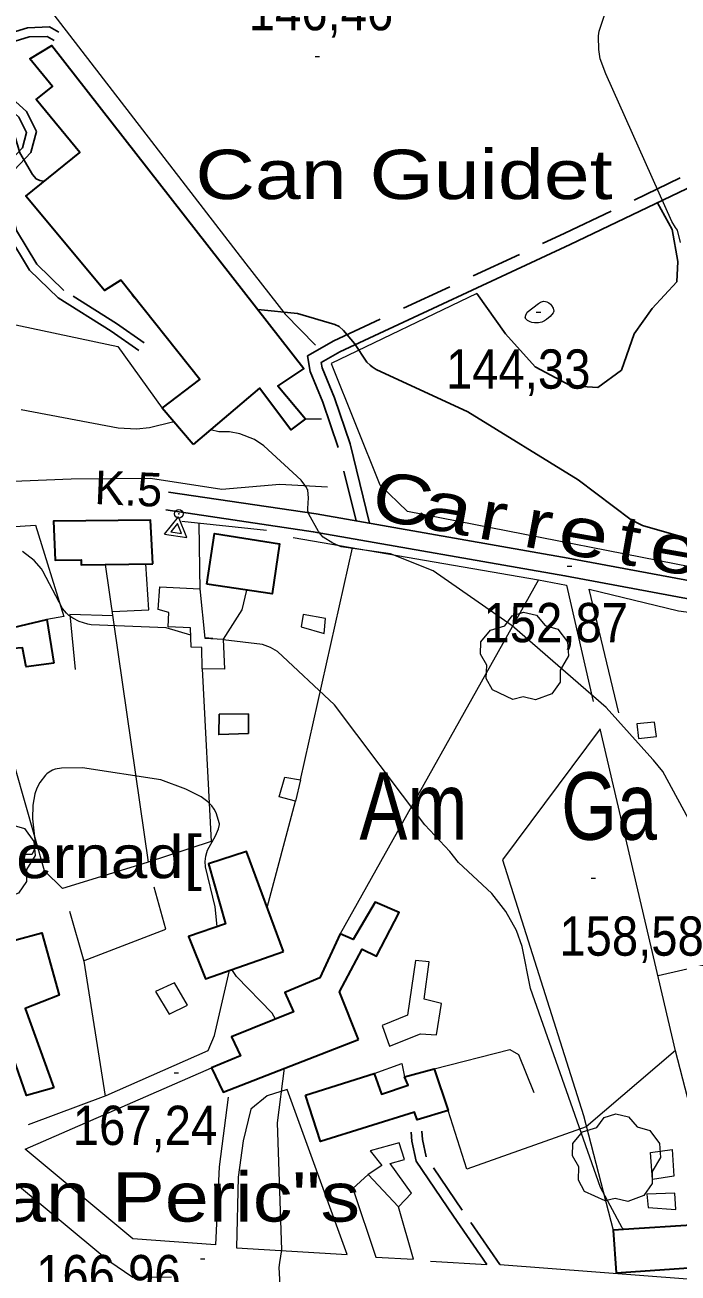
# Model space of a CAD drawing. Extents: x 480269 to 484877, y 4383588 to 4386804.
# Drawn here: x 481037.4 to 481183, y 4385370.4 to 4385648.4 of the extents above; entities that cross this region are included whole.
import ezdxf
from ezdxf.enums import TextEntityAlignment as Align

# ---------------------------------------------------------------- set-up
doc = ezdxf.new("R2010")
doc.units = 0
doc.header["$LTSCALE"] = 3.8
doc.header["$PDMODE"] = 32
doc.header["$PDSIZE"] = 1.9
doc.linetypes.add('LONG_DASHED', pattern=[7.5, 6, -1.5])
doc.linetypes.add('MEDIUM_DASHED', pattern=[4.5, 3, -1.5])
for name, color, linetype, lineweight in [('21', 7, 'Continuous', 25), ('25', 7, 'LONG_DASHED', 25), ('29', 7, 'Continuous', 13), ('36', 7, 'Continuous', 25), ('38', 7, 'Continuous', 25), ('41', 7, 'Continuous', 13), ('47', 7, 'Continuous', 35), ('51', 7, 'Continuous', 13), ('7', 7, 'Continuous', 13), ('8', 7, 'Continuous', 25), ('9', 7, 'Continuous', 13)]:
    doc.layers.add(name, color=color, linetype=linetype, lineweight=lineweight)
doc.layers.add('31', color=7, linetype='Continuous')
doc.layers.add('5', color=7, linetype='Continuous')

msp = doc.modelspace()

# ---------------------------------------------------------------- linework, layer by layer
at = {"layer": '21'}
msp.add_lwpolyline([(481087.27, 4385490.58), (481087.24, 4385494.94), (481080.76, 4385494.86), (481080.65, 4385490.34)], close=True, dxfattribs=at)
at = {"layer": '25'}
msp.add_lwpolyline([(481138.17, 4385588.59), (481144.53, 4385579.62), (481151.17, 4385572.27), (481159.1, 4385568.04), (481165.13, 4385567.64), (481170.4, 4385571.55), (481173.27, 4385579.64), (481177.24, 4385585.23), (481182.75, 4385591.2), (481183, 4385595.76), (481181.72, 4385602.86), (481178.42, 4385608.81)], dxfattribs=at)
at = {"layer": '29'}
for points in [[(481146.22, 4385498.17), (481141.68, 4385500.29), (481140.27, 4385502.83), (481140.37, 4385505.81), (481139, 4385508.22), (481139.04, 4385510.97), (481141.2, 4385513.57), (481144.39, 4385514.57), (481146.04, 4385516.76), (481148.61, 4385517.59), (481151.47, 4385516.94), (481153.42, 4385514.67), (481156.23, 4385513.85), (481158.36, 4385511), (481158.6, 4385507.87), (481156.72, 4385504.72), (481156.72, 4385502.04), (481154.9, 4385499.43), (481151.28, 4385498.09), (481148.51, 4385498.72)], [(481027.3, 4385453.71), (481022.76, 4385455.83), (481021.35, 4385458.37), (481021.45, 4385461.35), (481020.08, 4385463.76), (481020.12, 4385466.51), (481022.28, 4385469.11), (481025.47, 4385470.11), (481027.12, 4385472.3), (481029.69, 4385473.13), (481032.55, 4385472.48), (481034.5, 4385470.21), (481037.31, 4385469.39), (481039.44, 4385466.54), (481039.68, 4385463.41), (481037.8, 4385460.26), (481037.8, 4385457.58), (481035.98, 4385454.97), (481032.36, 4385453.63), (481029.59, 4385454.26)], [(481166.75, 4385386.42), (481162.21, 4385388.54), (481160.8, 4385391.08), (481160.9, 4385394.06), (481159.53, 4385396.47), (481159.57, 4385399.22), (481161.73, 4385401.82), (481164.92, 4385402.82), (481166.57, 4385405.01), (481169.14, 4385405.84), (481172, 4385405.19), (481173.95, 4385402.92), (481176.76, 4385402.1), (481178.89, 4385399.25), (481179.13, 4385396.12), (481177.25, 4385392.97), (481177.25, 4385390.29), (481175.43, 4385387.68), (481171.81, 4385386.34), (481169.04, 4385386.97)]]:
    msp.add_lwpolyline(points, close=True, dxfattribs=at)
at = {"layer": '36'}
for points in [[(481189.77, 4385523.87), (481158.52, 4385529.67), (481102.37, 4385539.49), (481069.46, 4385544.35)], [(481189.31, 4385519.87), (481157.81, 4385525.71), (481101.72, 4385535.52), (481068.87, 4385540.38)]]:
    msp.add_lwpolyline(points, dxfattribs=at)
at = {"layer": '38'}
for points in [[(481062.81, 4385575.91), (481056.66, 4385580.2), (481044.85, 4385587.61), (481038.44, 4385593.81), (481033.62, 4385601.8), (481030.75, 4385612.8), (481033.37, 4385617.32), (481036.89, 4385621.08), (481037.8, 4385624.44), (481036.07, 4385627.87), (481030.43, 4385633.02), (481027.77, 4385638.42), (481028.86, 4385643.23), (481034.36, 4385646.7), (481037.99, 4385647.83), (481042.9, 4385648), (481044.98, 4385646.8)], [(481114.25, 4385537.41), (481109.92, 4385555.11), (481106.46, 4385565.35), (481103.71, 4385572.03), (481103.49, 4385573.25), (481107.61, 4385575.61), (481158.99, 4385599.52), (481212.54, 4385625.13), (481215.18, 4385625.36), (481216.31, 4385624.8), (481219.11, 4385622.52), (481228.09, 4385608.63), (481235.64, 4385595.43), (481239.87, 4385580.09), (481245.78, 4385560.09), (481252.75, 4385550.86), (481262.76, 4385542.05), (481270.8, 4385539.22), (481278.97, 4385540.4), (481293.86, 4385543.61), (481302.91, 4385545.42), (481313.16, 4385548.25)], [(481140.4, 4385372.29), (481132.94, 4385383.03), (481124.67, 4385395.33), (481123.68, 4385399.78), (481123.54, 4385401.78)]]:
    msp.add_lwpolyline(points, dxfattribs=at)
at = {"layer": '38', "linetype": 'MEDIUM_DASHED'}
for points in [[(481064, 4385577.62), (481057.81, 4385581.94), (481046.14, 4385589.26), (481040.08, 4385595.11), (481035.56, 4385602.61), (481032.98, 4385612.5), (481035.05, 4385616.07), (481038.76, 4385620.04), (481040.02, 4385624.67), (481037.76, 4385629.15), (481032.12, 4385634.29), (481029.96, 4385638.68), (481030.7, 4385641.93), (481035.24, 4385644.8), (481038.34, 4385645.76), (481042.37, 4385645.9), (481043.94, 4385645)], [(481111.25, 4385537.94), (481107.24, 4385554.33), (481103.84, 4385564.38), (481101.02, 4385571.24), (481100.4, 4385574.69), (481106.32, 4385578.09), (481157.8, 4385602.05), (481211.79, 4385627.86), (481215.72, 4385628.21), (481217.83, 4385627.15), (481221.21, 4385624.41), (481230.48, 4385610.08), (481238.24, 4385596.51), (481242.56, 4385580.85), (481248.31, 4385561.36), (481254.8, 4385552.77), (481264.19, 4385544.5), (481271.08, 4385542.08), (481278.48, 4385543.14), (481293.29, 4385546.34), (481302.26, 4385548.13), (481311.76, 4385550.76)], [(481143.33, 4385372.24), (481134.9, 4385384.37), (481126.89, 4385396.28), (481126.03, 4385400.12), (481125.9, 4385401.95)]]:
    msp.add_lwpolyline(points, dxfattribs=at)
at = {"layer": '41'}
for p, q in [((481068.55, 4385534.96), (481071.66, 4385538.87)), ((481073.49, 4385534.22), (481071.66, 4385538.87)), ((481068.55, 4385534.96), (481073.49, 4385534.22))]:
    msp.add_line(p, q, dxfattribs=at)
msp.add_lwpolyline([(481071.44, 4385537.38), (481069.94, 4385535.5), (481072.32, 4385535.15)], close=True, dxfattribs=at)
msp.add_point((481071.76, 4385539.53), dxfattribs=at)
at = {"layer": '47'}
for points in [[(481074.92, 4385555), (481068.02, 4385563.08), (481076.42, 4385569.47), (481058.8, 4385591.55), (481055.18, 4385589.31), (481037.61, 4385610.27), (481049.66, 4385620.03), (481039.93, 4385631.85), (481043.55, 4385634.72), (481038.52, 4385640.91), (481043.45, 4385643.88), (481099.57, 4385571.87), (481093.81, 4385568.05), (481099.95, 4385560.65), (481096.69, 4385558.24), (481089.74, 4385567.48)], [(481065.95, 4385528.41), (481065.4, 4385538.14), (481043.78, 4385537.89), (481044.15, 4385529.17), (481049.95, 4385529.3), (481049.97, 4385528.15)], [(481077.98, 4385523.88), (481079.67, 4385535.11), (481094.2, 4385532.87), (481092.58, 4385521.67)], [(481043.87, 4385506.25), (481037.72, 4385505.41), (481036.88, 4385509.69), (481032.61, 4385509.33), (481031.97, 4385513.56), (481042.32, 4385515.98)], [(481095.06, 4385442.04), (481086.81, 4385464.29), (481078.32, 4385461.55), (481082.16, 4385448.18), (481073.89, 4385445.35), (481077.71, 4385435.95)], [(481043.87, 4385411.65), (481037.81, 4385409.9), (481033.58, 4385422.12), (481029.77, 4385421.14), (481025.03, 4385433.53), (481022.61, 4385432.84), (481020.43, 4385438.55), (481018.22, 4385437.93), (481016.02, 4385445.18), (481027.34, 4385450.81), (481028.87, 4385446.74), (481033.74, 4385448.4), (481035.21, 4385444.51), (481041.23, 4385446.13), (481045.08, 4385432.26), (481037.52, 4385429.32)], [(481111.82, 4385422.41), (481107.54, 4385433.04), (481112.6, 4385442.51), (481115.8, 4385440.97), (481120.83, 4385450.68), (481115.52, 4385452.98), (481110.57, 4385444.69), (481107.72, 4385445.95), (481103.19, 4385436.17), (481095.4, 4385432.87), (481097.31, 4385428.55), (481083.5, 4385422.98), (481085.49, 4385418.73), (481078.99, 4385416.1), (481081.6, 4385410.66)], [(481100, 4385409.97), (481115.3, 4385414.81), (481116.94, 4385410.2), (481122.89, 4385412.24), (481122.06, 4385414.09), (481128.65, 4385415.86), (481131.8, 4385406.6), (481124.87, 4385404.52), (481124.31, 4385406.19), (481103.35, 4385399.64)], [(481189.78, 4385371.83), (481189.43, 4385381.29), (481168.55, 4385379.92), (481169.2, 4385370.38)]]:
    msp.add_lwpolyline(points, close=True, dxfattribs=at)
at = {"layer": '47', "lineweight": 13}
for points in [[(481081.89, 4385504.94), (481076.96, 4385504.95), (481076.87, 4385509.71), (481074.51, 4385509.83), (481074.36, 4385514.1), (481069.35, 4385514.34), (481069.52, 4385517.53), (481067.17, 4385518.21), (481067.47, 4385523.24), (481076.41, 4385522.79), (481077.51, 4385511.79), (481081.63, 4385511.6)], [(481104.14, 4385512.84), (481104.46, 4385516.22), (481099.47, 4385517.07), (481099.02, 4385514.33)], [(481178.22, 4385489.91), (481177.8, 4385493.11), (481173.84, 4385492.76), (481174.21, 4385489.49)], [(481097.76, 4385475.53), (481094.12, 4385476.5), (481095.35, 4385480.86), (481098.89, 4385480.24)], [(481118.72, 4385420.95), (481125.63, 4385423.68), (481129.15, 4385423.44), (481130.3, 4385430.44), (481126.45, 4385431.42), (481127.58, 4385439.7), (481124.53, 4385439.98), (481122.73, 4385427.82), (481117.07, 4385425.49)], [(481069.56, 4385428.07), (481073.7, 4385430.06), (481070.79, 4385435.01), (481066.54, 4385433.07)], [(481122.02, 4385395.69), (481120.85, 4385399.37), (481114.43, 4385397.63), (481116.97, 4385394.33), (481113.93, 4385392.32), (481120.68, 4385385.12), (481123.59, 4385388.17), (481118.87, 4385394.76)], [(481182.08, 4385391.96), (481177.36, 4385391.22), (481176.9, 4385397.2), (481181.69, 4385397.93)], [(481182.55, 4385384.56), (481182.31, 4385388.17), (481176.04, 4385387.92), (481176.4, 4385385)]]:
    msp.add_lwpolyline(points, close=True, dxfattribs=at)
at = {"layer": '51'}
for p, q in [((481099.95, 4385560.65), (481103.51, 4385560.69)), ((481091.25, 4385535.77), (481072.41, 4385537.78)), ((481076.19, 4385537.38), (481076.45, 4385522.4)), ((481098.89, 4385480.24), (481110.44, 4385531.97)), ((481064.97, 4385461.91), (481055.4, 4385528.24)), ((481151.95, 4385524.8), (481107.72, 4385445.95)), ((481091.43, 4385451.84), (481097.76, 4385475.53)), ((481037.49, 4385397.96), (481078.99, 4385416.1)), ((481127.88, 4385372.99), (481140.4, 4385372.29))]:
    msp.add_line(p, q, dxfattribs=at)
for points in [[(480978.12, 4385625.3), (481035.25, 4385652.28), (481040.57, 4385655), (481086.65, 4385595.24), (481095.47, 4385583.99), (481102.24, 4385577.06)], [(481022.11, 4385609.98), (481025.16, 4385602.62), (481001.06, 4385597.75), (480999.5, 4385594.46), (481001.1, 4385590.36), (481005.25, 4385588.01), (481058.13, 4385576.83), (481068.02, 4385563.08)], [(481138.17, 4385588.59), (481105.71, 4385572.99), (481116.56, 4385545.96), (481122.73, 4385540.02)], [(481018.85, 4385549.27), (481020.17, 4385546.18), (481047.77, 4385547.31), (481065.45, 4385547.43), (481081.36, 4385545.05), (481094.29, 4385546.11), (481104.86, 4385545.52)], [(481229.34, 4385525.73), (481212.45, 4385524.36), (481200.78, 4385524.77), (481122.73, 4385540.02)], [(481169.86, 4385495.15), (481163.25, 4385522.74), (481183.1, 4385517.94), (481196.18, 4385516.23), (481207.26, 4385516.02), (481215.39, 4385516.23), (481233.27, 4385518.95), (481269.15, 4385526.25), (481341.05, 4385540.26), (481346.05, 4385534.66)], [(481076.96, 4385504.95), (481078.95, 4385466.51), (481064.71, 4385461.82), (481045.8, 4385456.05), (481041.79, 4385459.97), (481020.14, 4385535.73), (481039.81, 4385537.01), (481046.07, 4385516.66), (481042.32, 4385515.98)], [(481097.2, 4385534.25), (481151.95, 4385524.79), (481158.13, 4385523.6), (481164.11, 4385497.7)], [(481056.92, 4385517.77), (481065.05, 4385518.11), (481064.4, 4385528.38)], [(481086.86, 4385522.54), (481085.79, 4385518.13), (481081.63, 4385511.6)], [(481057.06, 4385516.81), (481047.44, 4385517.12), (481048.65, 4385504.85)], [(481143.33, 4385372.24), (481195.81, 4385368.29), (481182.48, 4385419.88), (481165.64, 4385491.59), (481143.92, 4385462.46), (481161.94, 4385405.45), (481168.55, 4385379.92)], [(481050.51, 4385439.91), (481068.86, 4385447), (481066.25, 4385456.34)], [(481047.38, 4385451), (481050.53, 4385439.82), (481055.33, 4385409.81)], [(481240.43, 4385442.6), (481234.54, 4385449.42), (481178.56, 4385436.6)], [(481038.24, 4385403.43), (481055.54, 4385409.89), (481078.31, 4385419.92), (481079.68, 4385423.26), (481083.01, 4385437.81)], [(481128.65, 4385415.86), (481145.51, 4385420.17), (481147.44, 4385419.08), (481150.86, 4385410.56)], [(481182.48, 4385419.94), (481162.58, 4385402.98), (481135.92, 4385393.48), (481131.8, 4385406.6)], [(481115.3, 4385414.81), (481121.45, 4385417.09), (481122.06, 4385414.09)], [(481082.76, 4385409.55), (481080.76, 4385394), (481079.91, 4385376.62), (481061.52, 4385378.01), (481037.49, 4385397.96)], [(481070.13, 4385369.47), (481061.52, 4385369.4), (481056.14, 4385373.03), (481032.69, 4385392.51), (481027.79, 4385393.12), (481016.8, 4385389.25)], [(481113.93, 4385392.32), (481110.5, 4385389.21), (481115.67, 4385373.91), (481124.04, 4385373.43), (481120.68, 4385385.12)]]:
    msp.add_lwpolyline(points, dxfattribs=at)
msp.add_lwpolyline([(481109.29, 4385374.48), (481095.89, 4385411.29), (481091.41, 4385409.86), (481087.81, 4385406.88), (481086.1, 4385399.84), (481084.95, 4385391.74), (481084.62, 4385375.99)], close=True, dxfattribs=at)
at = {"layer": '7'}
for p, q in [((481102.11, 4385641.42), (481103.11, 4385641.42)), ((481151.42, 4385584.43), (481152.42, 4385584.43)), ((481158.33, 4385527.89), (481159.33, 4385527.89)), ((481163.65, 4385458.37), (481164.65, 4385458.37)), ((481070.67, 4385414.95), (481071.67, 4385414.95)), ((481076.56, 4385373.5), (481077.56, 4385373.5))]:
    msp.add_line(p, q, dxfattribs=at)
at = {"layer": '8'}
for points in [[(481029.55, 4385649.67), (481024.95, 4385642.25), (481024.42, 4385641.12), (481024.35, 4385640.45), (481024.37, 4385639.68), (481024.62, 4385638.45), (481025.88, 4385635.09), (481034.57, 4385624.94), (481035.17, 4385623.71), (481036.31, 4385619.96), (481039.14, 4385615.15), (481039.93, 4385614.17), (481040.76, 4385613.79), (481041.52, 4385613.64), (481041.74, 4385613.62)], [(481061.23, 4385588.5), (481061.31, 4385588.32), (481061.91, 4385587.59), (481062.08, 4385587.44)], [(481089.32, 4385585.02), (481098.19, 4385584.14), (481106.5, 4385581.68), (481107.52, 4385581.24), (481108.45, 4385580.39), (481110.88, 4385577.5), (481113.68, 4385573.33), (481114.36, 4385572.61), (481114.81, 4385572.24), (481115.73, 4385571.65), (481136.18, 4385562.25), (481160.77, 4385547.06), (481172.58, 4385538.16), (481175.12, 4385536.95), (481183.65, 4385534.47)]]:
    msp.add_lwpolyline(points, dxfattribs=at)
at = {"layer": '9'}
msp.add_line((481079.34, 4385511.71), (481077.5, 4385511.92), dxfattribs=at)
for points in [[(481183.55, 4385599.98), (481182.91, 4385602.71), (481182.46, 4385603.31), (481181.66, 4385604.66), (481166.94, 4385637.52), (481165.67, 4385640.92), (481165.35, 4385642.96), (481165.29, 4385645.84), (481165.3, 4385646.05), (481165.45, 4385647.03), (481169.52, 4385659.47), (481169.6, 4385659.59), (481169.59, 4385659.6), (481169.58, 4385659.62), (481169.58, 4385659.71), (481169.51, 4385659.89), (481169.14, 4385660.6), (481168.68, 4385661.21), (481168.31, 4385661.53)], [(481070.7, 4385559.94), (481070.31, 4385559.92), (481065.19, 4385558.68), (481062.28, 4385558.39), (481058.2, 4385558.64), (481036.58, 4385562.72)], [(481186.32, 4385469.75), (481179.6, 4385482.14), (481177.53, 4385484.66), (481177.4, 4385484.78), (481167.02, 4385496.34), (481146.08, 4385514.57), (481128.45, 4385526.8), (481118.94, 4385530.64), (481107.96, 4385532.2), (481106.05, 4385532.99), (481103.9, 4385534.34), (481103.37, 4385534.89), (481102.87, 4385535.55), (481100.74, 4385539.47), (481100.52, 4385540.16), (481100.48, 4385540.71), (481100.68, 4385543.07), (481100.53, 4385544.77), (481100.54, 4385544.78), (481100.53, 4385544.82), (481100.08, 4385545.64), (481099, 4385547.02), (481090.66, 4385554.67), (481088.61, 4385556.05), (481085.34, 4385557.36), (481083.03, 4385557.76), (481080.65, 4385557.81), (481078.77, 4385558.24)], [(481074.42, 4385512.45), (481068.88, 4385514.12), (481052.22, 4385514.78), (481051.49, 4385514.93), (481049.53, 4385515.52), (481048.1, 4385516.25), (481047.22, 4385516.87), (481046.68, 4385517.36), (481045.83, 4385518.4), (481041.43, 4385526.77), (481041.1, 4385527.23), (481039.46, 4385529.11), (481036.89, 4385531.14)], [(481170.97, 4385380.08), (481170.57, 4385380.45), (481165.72, 4385389.45), (481150.1, 4385433.8), (481148.27, 4385443.12), (481147.01, 4385446.69), (481144.67, 4385450.89), (481141.55, 4385454.9), (481134.05, 4385461.86), (481132.14, 4385464.26), (481126.61, 4385470.23), (481106.46, 4385496.97), (481093.73, 4385508.83), (481092.15, 4385509.75), (481090.38, 4385510.42), (481081.64, 4385511.44)], [(481045.58, 4385482.85), (481044.14, 4385482.61), (481043.6, 4385482.4), (481042.82, 4385481.97), (481042.32, 4385481.58), (481042.04, 4385481.3), (481040.75, 4385479.66), (481040.09, 4385478.42), (481039.66, 4385477.12), (481039.21, 4385474.58), (481039.13, 4385471.54), (481039.77, 4385465.52), (481039.78, 4385465.49), (481039.78, 4385465.39), (481039.73, 4385465.2), (481039.06, 4385463.69), (481039.04, 4385463.68), (481039, 4385463.67), (481038.99, 4385463.67), (481038.98, 4385463.65), (481037.51, 4385463.64), (481037.35, 4385463.66)], [(481080.31, 4385447.55), (481079.83, 4385451.98), (481077.7, 4385460.88), (481077.62, 4385462.07), (481077.73, 4385463.22), (481077.96, 4385464.1), (481078.14, 4385464.59), (481079.89, 4385467.77), (481080.56, 4385469.32), (481080.77, 4385470.28), (481080.78, 4385470.46), (481080.06, 4385472.9), (481079.65, 4385473.71), (481079.09, 4385474.49), (481078.23, 4385475.37), (481076.74, 4385476.45), (481073.31, 4385478.21), (481067.7, 4385480.23), (481050.27, 4385482.96), (481045.58, 4385482.85)], [(481093.32, 4385426.94), (481092.52, 4385428.26), (481084.63, 4385436.43), (481083.58, 4385438.01)], [(481095.11, 4385354.74), (481094.14, 4385371.62), (481094.22, 4385372.69), (481094.71, 4385375.56), (481093.74, 4385403.81), (481095.32, 4385415.99)]]:
    msp.add_lwpolyline(points, dxfattribs=at)
msp.add_lwpolyline([(481151.94, 4385582.04), (481151.04, 4385582.07), (481150.41, 4385582.16), (481150.07, 4385582.27), (481149.47, 4385582.61), (481149.04, 4385583.04), (481148.99, 4385583.16), (481148.96, 4385583.29), (481149.07, 4385583.78), (481149.43, 4385584.47), (481151.93, 4385586.4), (481152.39, 4385586.66), (481153.02, 4385586.87), (481153.51, 4385586.85), (481153.77, 4385586.78), (481154.22, 4385586.56), (481154.63, 4385586.2), (481154.85, 4385585.94), (481155.21, 4385585.36), (481155.31, 4385584.68), (481155.25, 4385584.48), (481155.16, 4385584.27), (481154.5, 4385583.48), (481153.67, 4385582.79), (481153.27, 4385582.52), (481152.65, 4385582.24)], close=True, dxfattribs=at)

# ---------------------------------------------------------------- texts
at = {"layer": '31', "width": 0.8}
for s, p in [('Am', (481124.03, 4385466.91)), ('Ga', (481167.67, 4385466.91))]:
    msp.add_text(s, height=15, dxfattribs=at).set_placement(p, align=Align.CENTER)
at = {"layer": '41'}
msp.add_text('K.5', height=7.5, rotation=357.49, dxfattribs=at).set_placement((481052.84, 4385541.72))
at = {"layer": '5', "width": 1.25}
msp.add_text('Can Guidet', height=11, dxfattribs=at).set_placement((481168.44, 4385609.64), align=Align.RIGHT)
at = {"layer": '5'}
for s, rotation, width, p in [('C', 349.563, 1.25, (481120.69, 4385537.37)), ('a', 349.563, 1.35, (481130.78, 4385535.52)), ('r', 349.563, 1.2, (481140.95, 4385533.64)), ('r', 349.563, 1.2, (481151.08, 4385531.78)), ('e', 349.99, 1.35, (481161.16, 4385529.99)), ('t', 349.99, 1.15, (481171.31, 4385528.19)), ('e', 349.99, 1.35, (481181.46, 4385526.39))]:
    msp.add_text(s, height=10.99, rotation=rotation, dxfattribs=dict(at, width=width)).set_placement(p, align=Align.CENTER)
for s, height, width, p in [('Can Bernad[', 9.5, 1.15, (480994.86, 4385458.35)), ('Can Peric"s', 11, 1.2, (481019.55, 4385381.83))]:
    msp.add_text(s, height=height, dxfattribs=dict(at, width=width)).set_placement(p)
at = {"layer": '7', "width": 0.9}
for s, p in [('146,46', (481087.32, 4385647.25)), ('144,33', (481131.29, 4385567.4)), ('152,87', (481139.66, 4385510.91)), ('158,58', (481156.56, 4385441.07)), ('167,24', (481048.1, 4385398.9)), ('166,96', (481039.93, 4385365.64))]:
    msp.add_text(s, height=8.75, dxfattribs=at).set_placement(p)

doc.saveas('drawing.dxf')
